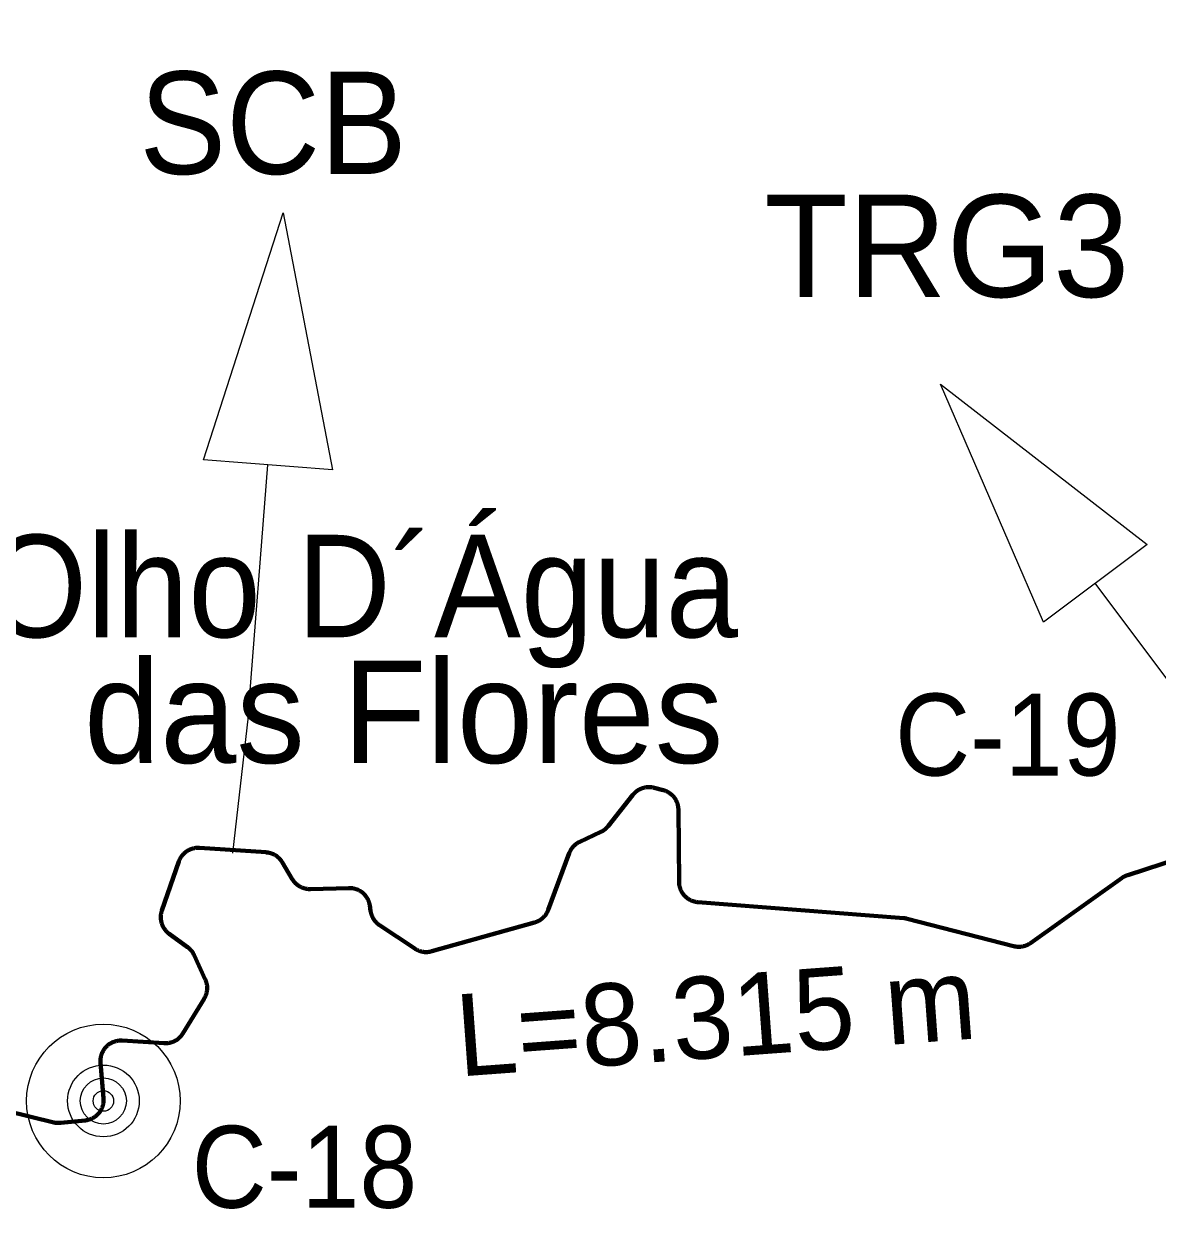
# Model space of a CAD drawing. Extents: x -1643653 to 4543381, y 1624270 to 13878484.
# Drawn here: x 688000 to 693536, y 8943797 to 8949691 of the extents above; entities that cross this region are included whole.
import ezdxf
from ezdxf.enums import TextEntityAlignment as Align

# ---------------------------------------------------------------- set-up
doc = ezdxf.new("R2010")
doc.units = 0
doc.header["$LTSCALE"] = 160
for name, color, linetype, lineweight in [('15', 7, 'Continuous', 25), ('50', 7, 'Continuous', 13), ('54', 7, 'Continuous', 25), ('60', 7, 'Continuous', 13), ('61', 7, 'Continuous', 70)]:
    doc.layers.add(name, color=color, linetype=linetype, lineweight=lineweight)
doc.layers.add('41', color=7, linetype='Continuous')

msp = doc.modelspace()

# ---------------------------------------------------------------- linework, layer by layer
at = {"layer": '15'}
for radius in [375, 175, 112.5, 50]:
    msp.add_circle((688386.9, 8944435.9), radius, dxfattribs=at)
at = {"layer": '54'}
for p, q in [((689094.4, 8946313.4), (689190.5, 8947540.7)), ((693967.1, 8945976.3), (693229.8, 8946962.2)), ((689094.4, 8946313.4), (689017.6, 8945645.9))]:
    msp.add_line(p, q, dxfattribs=at)
for points in [[(688875.7, 8947565.3), (689264.3, 8948769.8), (689505.3, 8947516.1)], [(692976.9, 8946773.1), (692474.6, 8947934.7), (693482.6, 8947151.3)]]:
    msp.add_lwpolyline(points, close=True, dxfattribs=at)
at = {"layer": '60', "lineweight": 25}
msp.add_spline([(814781, 9009175.5), (814787.2, 9009173.4), (814796.9, 9009173.4), (814799.4, 9009172.4), (814805.1, 9009174.5), (814805.6, 9009176.5), (814811.7, 9009179.5), (814811.7, 9009179.5), (814801.5, 9009181), (814790.7, 9009181.5), (814784.1, 9009183.1), (814777.4, 9009185.1), (814778.4, 9009175.5)], degree=3, dxfattribs=at)
at = {"layer": '61'}
for points in [[(691031.7, 8945965.9), (691029, 8945965.4), (691026.2, 8945964.7), (691023.5, 8945964), (691020.8, 8945963.2), (691018.1, 8945962.2), (691015.4, 8945961.3), (691012.8, 8945960.2), (691010.2, 8945959.1), (691007.6, 8945957.9), (691005.1, 8945956.7), (691002.6, 8945955.3), (691000.1, 8945953.9), (690997.7, 8945952.5), (690995.4, 8945950.9), (690993, 8945949.3), (690990.8, 8945947.6), (690988.5, 8945945.9), (690986.3, 8945944.1), (690984.2, 8945942.2), (690982.1, 8945940.3), (690980.1, 8945938.4), (690978.1, 8945936.3), (690976.2, 8945934.2), (690974.4, 8945932.1), (690972.7, 8945930.1), (690851.1, 8945777.1), (690849.3, 8945774.9), (690847.4, 8945772.7), (690845.5, 8945770.6), (690843.6, 8945768.6), (690841.5, 8945766.6), (690839.5, 8945764.7), (690837.3, 8945762.9), (690835.1, 8945761.1), (690832.9, 8945759.3), (690830.6, 8945757.7), (690828.3, 8945756.1), (690825.9, 8945754.5), (690823.5, 8945753.1), (690821, 8945751.7), (690818.5, 8945750.3), (690816, 8945749.1), (690815.2, 8945748.7), (690712.9, 8945700.8), (690710.4, 8945699.6), (690707.9, 8945698.3), (690705.4, 8945696.9), (690703, 8945695.4), (690700.6, 8945693.9), (690698.2, 8945692.3), (690695.9, 8945690.7), (690693.7, 8945689), (690691.5, 8945687.2), (690689.3, 8945685.4), (690687.2, 8945683.5), (690685.2, 8945681.5), (690683.2, 8945679.5), (690681.3, 8945677.4), (690679.4, 8945675.3), (690677.6, 8945673.1), (690675.8, 8945670.9), (690674.2, 8945668.7), (690672.5, 8945666.3), (690671, 8945664), (690669.5, 8945661.6), (690668.1, 8945659.1), (690666.7, 8945656.6), (690665.5, 8945654.1), (690664.2, 8945651.5), (690663.1, 8945648.9), (690662.1, 8945646.3), (690661.6, 8945645.1), (690558.6, 8945368.2), (690557.6, 8945365.6), (690556.5, 8945363), (690555.3, 8945360.4), (690554, 8945357.9), (690552.7, 8945355.4), (690551.3, 8945352.9), (690549.9, 8945350.5), (690548.4, 8945348.1), (690546.8, 8945345.8), (690545.1, 8945343.5), (690543.4, 8945341.2), (690541.6, 8945339), (690539.8, 8945336.9), (690537.9, 8945334.8), (690535.9, 8945332.8), (690533.9, 8945330.8), (690531.8, 8945328.8), (690529.7, 8945327), (690527.5, 8945325.2), (690525.3, 8945323.4), (690523, 8945321.8), (690520.7, 8945320.2), (690518.3, 8945318.6), (690515.9, 8945317.1), (690513.5, 8945315.7), (690511, 8945314.4), (690508.4, 8945313.1)], [(691242.4, 8945422.4), (691240.1, 8945424), (691237.8, 8945425.7), (691235.6, 8945427.4), (691233.4, 8945429.2), (691231.2, 8945431.1), (691229.1, 8945433), (691227.1, 8945435), (691225.1, 8945437), (691223.2, 8945439.1), (691221.4, 8945441.2), (691219.6, 8945443.4), (691217.8, 8945445.6), (691216.2, 8945447.9), (691214.6, 8945450.2), (691213, 8945452.6), (691211.6, 8945455), (691210.2, 8945457.5), (691208.8, 8945460), (691207.6, 8945462.5), (691206.4, 8945465.1), (691205.3, 8945467.7), (691204.2, 8945470.3), (691203.3, 8945473), (691202.4, 8945475.7), (691201.6, 8945478.4), (691200.8, 8945481.1), (691200.2, 8945483.8), (691199.6, 8945486.6), (691199.1, 8945489.4), (691198.7, 8945492.2), (691198.3, 8945495), (691198.1, 8945497.8), (691197.9, 8945500.6), (691197.8, 8945503.5), (691197.8, 8945504.8), (691194.6, 8945857.2), (691194.5, 8945860), (691194.3, 8945862.9), (691194.1, 8945865.7), (691193.8, 8945868.5), (691193.4, 8945871.3), (691193, 8945874.1), (691192.4, 8945876.9), (691191.8, 8945879.6), (691191.1, 8945882.4), (691190.3, 8945885.1), (691189.5, 8945887.8), (691188.5, 8945890.4), (691187.5, 8945893.1), (691186.5, 8945895.7), (691185.3, 8945898.3), (691184.1, 8945900.8), (691182.8, 8945903.3), (691181.4, 8945905.8), (691180, 8945908.3), (691178.5, 8945910.7), (691176.9, 8945913), (691175.3, 8945915.3), (691173.6, 8945917.6), (691171.8, 8945919.8), (691170, 8945921.9), (691168.1, 8945924.1), (691166.2, 8945926.1), (691164.2, 8945928.1), (691162.1, 8945930.1), (691160, 8945931.9), (691157.8, 8945933.8), (691155.6, 8945935.5), (691153.3, 8945937.2), (691151, 8945938.8), (691148.7, 8945940.4), (691146.3, 8945941.9), (691143.8, 8945943.3), (691141.3, 8945944.7), (691138.8, 8945946), (691136.3, 8945947.2), (691133.7, 8945948.3), (691131.1, 8945949.4), (691128.4, 8945950.4), (691125.8, 8945951.3), (691123.1, 8945952.2), (691120.3, 8945952.9), (691120.1, 8945953), (691076.6, 8945964.5), (691073.8, 8945965.2), (691071.1, 8945965.8), (691068.3, 8945966.3), (691065.5, 8945966.8), (691062.7, 8945967.1), (691059.9, 8945967.4), (691057, 8945967.6), (691054.2, 8945967.8), (691051.4, 8945967.8), (691048.6, 8945967.8), (691045.7, 8945967.7), (691042.9, 8945967.5), (691040.1, 8945967.2), (691037.3, 8945966.9), (691034.5, 8945966.5), (691031.7, 8945965.9)], [(688853.7, 8945671.4), (688850.8, 8945671.4), (688848, 8945671.4), (688845.2, 8945671.3), (688842.4, 8945671.2), (688839.6, 8945670.9), (688836.7, 8945670.6), (688833.9, 8945670.2), (688831.2, 8945669.7), (688828.4, 8945669.1), (688825.6, 8945668.5), (688822.9, 8945667.8), (688820.2, 8945667), (688817.5, 8945666.1), (688814.8, 8945665.1), (688812.2, 8945664.1), (688809.6, 8945663), (688807, 8945661.8), (688804.5, 8945660.6), (688802, 8945659.3), (688799.5, 8945657.9), (688797.1, 8945656.4), (688794.7, 8945654.9), (688792.4, 8945653.3), (688790.1, 8945651.7), (688787.8, 8945649.9), (688785.6, 8945648.2), (688783.5, 8945646.3), (688781.4, 8945644.4), (688779.4, 8945642.4), (688777.4, 8945640.4), (688775.5, 8945638.3), (688773.6, 8945636.2), (688771.8, 8945634), (688770.1, 8945631.8), (688768.4, 8945629.5), (688766.8, 8945627.2), (688765.2, 8945624.8), (688763.8, 8945622.4), (688762.3, 8945620), (688761, 8945617.5), (688759.7, 8945614.9), (688758.6, 8945612.4), (688757.4, 8945609.8), (688756.4, 8945607.2), (688755.4, 8945604.5), (688755.3, 8945604.1), (688672.7, 8945365.2), (688671.9, 8945362.5), (688671.1, 8945359.8), (688670.3, 8945357), (688669.7, 8945354.3), (688669.1, 8945351.5), (688668.6, 8945348.7), (688668.2, 8945345.9), (688667.8, 8945343.1), (688667.6, 8945340.3), (688667.4, 8945337.5), (688667.3, 8945334.7), (688667.3, 8945331.8), (688667.3, 8945329), (688667.5, 8945326.2), (688667.7, 8945323.4), (688668, 8945320.6), (688668.4, 8945317.8), (688668.8, 8945315), (688669.4, 8945312.2), (688670, 8945309.4), (688670.7, 8945306.7), (688671.4, 8945304), (688672.3, 8945301.3), (688673.2, 8945298.6), (688674.2, 8945295.9), (688675.3, 8945293.3), (688676.4, 8945290.7), (688677.6, 8945288.2), (688678.9, 8945285.7), (688680.3, 8945283.2), (688681.7, 8945280.8), (688683.2, 8945278.3), (688684.8, 8945276), (688686.4, 8945273.7), (688688.1, 8945271.4), (688689.9, 8945269.2), (688691.7, 8945267), (688693.6, 8945264.9), (688695.5, 8945262.9), (688697.5, 8945260.9), (688699.6, 8945258.9), (688701.7, 8945257), (688703.8, 8945255.2), (688706, 8945253.4), (688708.3, 8945251.8), (688708.5, 8945251.6), (688798, 8945186.6), (688800.3, 8945184.9), (688802.5, 8945183.2), (688804.7, 8945181.3), (688806.8, 8945179.5), (688808.8, 8945177.5), (688810.8, 8945175.5)], [(689644.7, 8945458), (689642.3, 8945459.6), (689639.9, 8945461), (689637.5, 8945462.4), (689635, 8945463.8), (689632.5, 8945465.1), (689629.9, 8945466.3), (689627.3, 8945467.4), (689624.7, 8945468.5), (689622, 8945469.4), (689619.3, 8945470.3), (689616.6, 8945471.2), (689613.9, 8945471.9), (689611.2, 8945472.6), (689608.4, 8945473.2), (689605.6, 8945473.7), (689602.8, 8945474.2), (689600, 8945474.5), (689597.2, 8945474.8), (689594.4, 8945475), (689591.6, 8945475.1), (689588.7, 8945475.2), (689585.9, 8945475.2), (689585.8, 8945475.1), (689398.1, 8945469.9), (689395.3, 8945469.8), (689392.4, 8945469.9), (689389.6, 8945470), (689386.8, 8945470.2), (689384, 8945470.5), (689381.2, 8945470.8), (689378.4, 8945471.3), (689375.6, 8945471.8), (689372.8, 8945472.4), (689370.1, 8945473.1), (689367.4, 8945473.8), (689364.7, 8945474.7), (689362, 8945475.6), (689359.3, 8945476.5), (689356.7, 8945477.6), (689354.1, 8945478.7), (689351.6, 8945479.9), (689349, 8945481.2), (689346.5, 8945482.5), (689344.1, 8945483.9), (689341.7, 8945485.4), (689339.3, 8945487), (689337, 8945488.6), (689334.7, 8945490.3), (689332.5, 8945492), (689330.3, 8945493.8), (689328.2, 8945495.7), (689326.1, 8945497.6), (689324.1, 8945499.6), (689322.2, 8945501.7), (689320.2, 8945503.8), (689318.4, 8945505.9), (689316.6, 8945508.1), (689314.9, 8945510.3), (689313.3, 8945512.6), (689311.7, 8945515), (689310.2, 8945517.4), (689309.4, 8945518.6), (689260.3, 8945600.8), (689258.9, 8945603.2), (689257.3, 8945605.6), (689255.7, 8945607.9), (689254, 8945610.2), (689252.3, 8945612.4), (689250.5, 8945614.6), (689248.6, 8945616.7), (689246.7, 8945618.8), (689244.7, 8945620.8), (689242.6, 8945622.8), (689240.5, 8945624.7), (689238.4, 8945626.5), (689236.2, 8945628.3), (689233.9, 8945630), (689231.6, 8945631.7), (689229.3, 8945633.2), (689226.9, 8945634.8), (689224.5, 8945636.2), (689222, 8945637.6), (689219.5, 8945638.9), (689217, 8945640.1), (689214.4, 8945641.3), (689211.8, 8945642.4), (689209.1, 8945643.4), (689206.5, 8945644.3), (689203.8, 8945645.2), (689201.1, 8945646), (689198.3, 8945646.7), (689195.6, 8945647.3), (689192.8, 8945647.9), (689190, 8945648.4), (689187.2, 8945648.8), (689184.4, 8945649.1), (689181.6, 8945649.3), (689181.2, 8945649.4), (688856.5, 8945671.2), (688853.7, 8945671.4)], [(693811.7, 8945676.5), (693388.8, 8945538.6), (693386.1, 8945537.7), (693383.5, 8945536.7), (693380.8, 8945535.6), (693378.2, 8945534.5), (693375.7, 8945533.3), (693373.2, 8945532), (693370.7, 8945530.6), (693368.2, 8945529.2), (693365.8, 8945527.7), (693363.5, 8945526.2), (693361.8, 8945525), (692914, 8945206.8), (692911.7, 8945205.2), (692909.3, 8945203.6), (692906.9, 8945202.2), (692904.4, 8945200.8), (692901.9, 8945199.4), (692899.4, 8945198.2), (692896.8, 8945197), (692894.2, 8945195.9), (692891.6, 8945194.8), (692888.9, 8945193.8), (692886.2, 8945193), (692883.5, 8945192.1), (692880.8, 8945191.4), (692878.1, 8945190.7), (692875.3, 8945190.2), (692872.5, 8945189.7), (692869.7, 8945189.2), (692866.9, 8945188.9), (692864.1, 8945188.6), (692861.3, 8945188.4), (692858.4, 8945188.3), (692855.6, 8945188.3), (692852.8, 8945188.3), (692850, 8945188.5), (692847.1, 8945188.7), (692844.3, 8945189), (692841.5, 8945189.3), (692838.7, 8945189.8), (692836, 8945190.3), (692833.2, 8945190.9), (692831.1, 8945191.5), (692312.2, 8945325.3), (692309.5, 8945326), (692306.7, 8945326.6), (692303.9, 8945327.1), (692301.1, 8945327.5), (692298.3, 8945327.9), (692295.5, 8945328.1), (692295, 8945328.2), (691290, 8945406), (691287.2, 8945406.3), (691284.4, 8945406.6), (691281.6, 8945407.1), (691278.8, 8945407.6), (691276.1, 8945408.1), (691273.3, 8945408.8), (691270.6, 8945409.5), (691267.8, 8945410.3), (691265.2, 8945411.2), (691262.5, 8945412.2), (691259.9, 8945413.2), (691257.3, 8945414.3), (691254.7, 8945415.5), (691252.2, 8945416.7), (691249.7, 8945418.1), (691247.2, 8945419.4), (691244.8, 8945420.9), (691242.4, 8945422.4)], [(690508.4, 8945313.1), (690505.9, 8945311.9), (690503.3, 8945310.8), (690500.7, 8945309.7), (690498, 8945308.8), (690495.3, 8945307.9), (690492.6, 8945307), (690491.9, 8945306.8), (689990.2, 8945166.2), (689987.5, 8945165.4), (689984.7, 8945164.8), (689982, 8945164.2), (689979.2, 8945163.7), (689976.4, 8945163.3), (689973.6, 8945163), (689970.8, 8945162.7), (689967.9, 8945162.6), (689965.1, 8945162.5), (689962.3, 8945162.4), (689959.4, 8945162.5), (689956.6, 8945162.7), (689953.8, 8945162.9), (689951, 8945163.2), (689948.2, 8945163.6), (689945.4, 8945164), (689942.6, 8945164.6), (689939.9, 8945165.2), (689937.1, 8945165.9), (689934.4, 8945166.7), (689931.7, 8945167.5), (689929, 8945168.5), (689926.4, 8945169.5), (689923.8, 8945170.6), (689921.2, 8945171.7), (689918.6, 8945172.9), (689916.1, 8945174.2), (689913.7, 8945175.6), (689911.2, 8945177), (689908.8, 8945178.5), (689907.8, 8945179.2), (689735.4, 8945293.8), (689733.1, 8945295.4), (689730.8, 8945297.1), (689728.6, 8945298.8), (689726.4, 8945300.6), (689724.2, 8945302.4), (689722.1, 8945304.4), (689720.1, 8945306.3), (689718.1, 8945308.4), (689716.2, 8945310.4), (689714.4, 8945312.6), (689712.6, 8945314.8), (689710.8, 8945317), (689709.2, 8945319.3), (689707.6, 8945321.6), (689706, 8945324), (689704.6, 8945326.4), (689703.2, 8945328.9), (689701.8, 8945331.4), (689700.6, 8945333.9), (689699.4, 8945336.5), (689698.3, 8945339.1), (689697.2, 8945341.7), (689696.3, 8945344.3), (689695.4, 8945347), (689694.6, 8945349.8), (689693.8, 8945352.5), (689693.2, 8945355.2), (689692.6, 8945358), (689692.1, 8945360.8), (689692, 8945361.6), (689687.4, 8945390.7), (689687, 8945393.5), (689686.4, 8945396.2), (689685.8, 8945399), (689685.1, 8945401.7), (689684.3, 8945404.4), (689683.4, 8945407.1), (689682.5, 8945409.8), (689681.4, 8945412.4), (689680.3, 8945415.1), (689679.2, 8945417.6), (689677.9, 8945420.2), (689676.6, 8945422.7), (689675.3, 8945425.2), (689673.8, 8945427.6), (689672.3, 8945430), (689670.7, 8945432.3), (689669.1, 8945434.6), (689667.3, 8945436.9), (689665.6, 8945439.1), (689663.7, 8945441.2), (689661.8, 8945443.3), (689659.9, 8945445.3), (689657.9, 8945447.3), (689655.8, 8945449.3), (689653.7, 8945451.1), (689651.5, 8945452.9), (689649.3, 8945454.7), (689647, 8945456.4), (689644.7, 8945458)], [(688810.8, 8945175.5), (688812.8, 8945173.5), (688814.7, 8945171.4), (688816.5, 8945169.2), (688818.3, 8945167), (688820, 8945164.7), (688821.6, 8945162.4), (688823.2, 8945160.1), (688824.7, 8945157.7), (688826.1, 8945155.2), (688827.5, 8945152.8), (688828.8, 8945150.3), (688830, 8945147.7), (688830.2, 8945147.4), (688884.5, 8945028.9), (688885.6, 8945026.4), (688886.7, 8945023.8), (688887.7, 8945021.1), (688888.6, 8945018.4), (688889.5, 8945015.7), (688890.2, 8945013), (688890.9, 8945010.3), (688891.5, 8945007.5), (688892.1, 8945004.7), (688892.5, 8945001.9), (688892.9, 8944999.1), (688893.2, 8944996.3), (688893.4, 8944993.5), (688893.5, 8944990.7), (688893.6, 8944987.8), (688893.6, 8944985), (688893.5, 8944982.2), (688893.3, 8944979.4), (688893, 8944976.6), (688892.7, 8944973.7), (688892.2, 8944970.9), (688891.8, 8944968.2), (688891.2, 8944965.4), (688890.5, 8944962.6), (688889.8, 8944959.9), (688889, 8944957.2), (688888.1, 8944954.5), (688887.1, 8944951.8), (688886.1, 8944949.2), (688885, 8944946.6), (688883.8, 8944944.1), (688882.5, 8944941.5), (688881.2, 8944939), (688879.8, 8944936.6), (688878.9, 8944935), (688774.8, 8944765.2), (688773.3, 8944762.8), (688771.8, 8944760.4), (688770.1, 8944758.2), (688768.4, 8944755.9), (688766.6, 8944753.7), (688764.8, 8944751.5), (688762.9, 8944749.4), (688761, 8944747.4), (688758.9, 8944745.4), (688756.9, 8944743.5), (688754.8, 8944741.6), (688752.6, 8944739.8), (688750.4, 8944738), (688748.1, 8944736.3), (688745.8, 8944734.7), (688743.4, 8944733.2), (688741, 8944731.7), (688738.6, 8944730.2), (688736.1, 8944728.9), (688733.6, 8944727.6), (688731, 8944726.4), (688728.4, 8944725.3), (688725.8, 8944724.2), (688723.1, 8944723.2), (688720.5, 8944722.3), (688717.8, 8944721.5), (688715, 8944720.7), (688712.3, 8944720), (688709.5, 8944719.4), (688706.8, 8944718.9), (688704, 8944718.5), (688701.2, 8944718.1), (688698.3, 8944717.8), (688695.5, 8944717.6), (688692.7, 8944717.5), (688689.9, 8944717.4), (688687, 8944717.5), (688684.2, 8944717.6), (688683.2, 8944717.6), (688479, 8944730.6), (688476.2, 8944730.7), (688473.4, 8944730.8), (688470.6, 8944730.8), (688467.7, 8944730.7), (688464.9, 8944730.5), (688462.1, 8944730.2), (688459.3, 8944729.9), (688456.5, 8944729.5), (688453.7, 8944729), (688450.9, 8944728.4)], [(688450.9, 8944728.4), (688448.2, 8944727.8), (688445.5, 8944727), (688442.7, 8944726.2), (688440.1, 8944725.3), (688437.4, 8944724.4), (688434.8, 8944723.3), (688432.2, 8944722.2), (688429.6, 8944721), (688427.1, 8944719.8), (688424.6, 8944718.4), (688422.1, 8944717.1), (688419.7, 8944715.6), (688417.3, 8944714.1), (688415, 8944712.4), (688412.7, 8944710.8), (688410.5, 8944709.1), (688408.3, 8944707.3), (688406.1, 8944705.4), (688404, 8944703.5), (688402, 8944701.5), (688400, 8944699.5), (688398.1, 8944697.4), (688396.3, 8944695.3), (688394.5, 8944693.1), (688392.8, 8944690.9), (688391.1, 8944688.6), (688389.5, 8944686.2), (688388, 8944683.9), (688386.5, 8944681.4), (688385.1, 8944679), (688383.8, 8944676.5), (688382.5, 8944674), (688381.3, 8944671.4), (688380.2, 8944668.8), (688379.2, 8944666.2), (688378.2, 8944663.5), (688377.3, 8944660.8), (688376.5, 8944658.1), (688375.8, 8944655.4), (688375.1, 8944652.6), (688374.5, 8944649.8), (688374, 8944647.1), (688373.6, 8944644.3), (688373.3, 8944641.5), (688373, 8944638.7), (688372.8, 8944635.8), (688372.7, 8944633), (688372.7, 8944630.2), (688372.8, 8944627.3), (688372.9, 8944624.5), (688373.1, 8944622.5), (688387.5, 8944448.8), (688387.7, 8944446), (688387.8, 8944443.2), (688387.9, 8944440.3), (688387.8, 8944437.5), (688387.7, 8944434.7), (688387.5, 8944431.9), (688387.2, 8944429.1), (688386.8, 8944426.2), (688386.4, 8944423.5), (688385.9, 8944420.7), (688385.3, 8944417.9), (688384.6, 8944415.2), (688383.8, 8944412.4), (688383, 8944409.7), (688382.1, 8944407.1), (688381.1, 8944404.4), (688380.1, 8944401.8), (688378.9, 8944399.2), (688377.7, 8944396.6), (688376.4, 8944394.1), (688375.1, 8944391.6), (688373.7, 8944389.2), (688372.2, 8944386.8), (688370.6, 8944384.4), (688369, 8944382.1), (688367.3, 8944379.8), (688365.6, 8944377.6), (688363.8, 8944375.4), (688361.9, 8944373.3), (688360, 8944371.2), (688358, 8944369.2), (688355.9, 8944367.3), (688353.8, 8944365.4), (688351.7, 8944363.5), (688349.5, 8944361.8), (688347.2, 8944360.1), (688344.9, 8944358.4), (688342.6, 8944356.8), (688340.2, 8944355.3), (688337.8, 8944353.9), (688335.3, 8944352.5), (688332.8, 8944351.2), (688330.2, 8944349.9), (688327.7, 8944348.8), (688325.1, 8944347.7), (688322.4, 8944346.7), (688319.7, 8944345.7), (688317.1, 8944344.9)], [(688317.1, 8944344.9), (688314.3, 8944344.1), (688311.6, 8944343.4), (688308.8, 8944342.8), (688306.1, 8944342.2), (688303.3, 8944341.7), (688300.5, 8944341.3), (688298, 8944341), (688178.7, 8944328.9), (688175.9, 8944328.7), (688173.1, 8944328.5), (688170.2, 8944328.4), (688167.4, 8944328.4), (688164.6, 8944328.5), (688161.8, 8944328.6), (688159, 8944328.8), (688156.1, 8944329.2), (688153.3, 8944329.6), (688150.6, 8944330), (688147.8, 8944330.6), (688145, 8944331.2), (688144.8, 8944331.2), (687680.7, 8944444.8)]]:
    msp.add_lwpolyline(points, dxfattribs=at)

# ---------------------------------------------------------------- texts
at = {"layer": '15', "width": 0.95}
for s, p in [('C-19', (692252.4, 8946024)), ('C-18', (688818, 8943914.7))]:
    msp.add_text(s, height=400, dxfattribs=at).set_placement(p)
at = {"layer": '41', "width": 0.95}
msp.add_text('Olho D´Água', height=500, dxfattribs=at).set_placement((687813.7, 8946699))
at = {"layer": '41'}
msp.add_text('das Flores', height=500, dxfattribs=at).set_placement((688292.5, 8946085.4))
at = {"layer": '50'}
msp.add_text('L=8.315 m', height=400, rotation=4.21, dxfattribs=at).set_placement((690123.5, 8944554.9))
at = {"layer": '54', "width": 0.95}
msp.add_text('SCB', height=500, dxfattribs=at).set_placement((688562.7, 8948959.9))
at = {"layer": '54'}
msp.add_text('TRG3', height=500, dxfattribs=at).set_placement((692504.7, 8948359.2), align=Align.CENTER)

doc.saveas('drawing.dxf')
